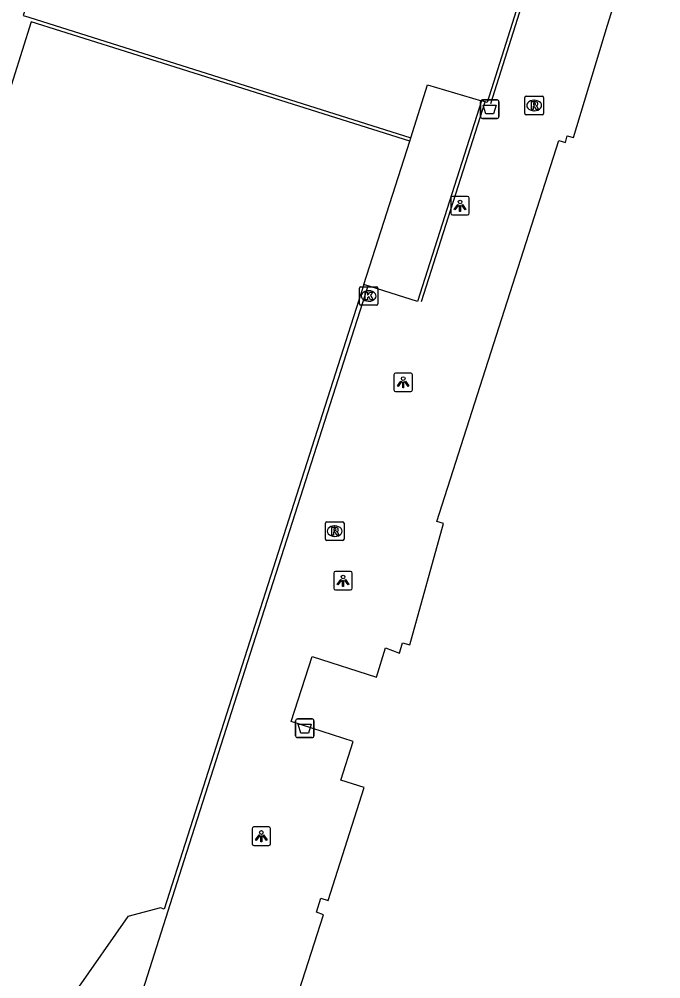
# Model space of a CAD drawing. Extents: x 160676 to 161153, y 383244 to 383713.
# Drawn here: x 161054.2 to 161088.7, y 383385.1 to 383436.8 of the extents above; entities that cross this region are included whole.
import ezdxf

# ---------------------------------------------------------------- set-up
doc = ezdxf.new("R2010")
doc.units = 0
for name, color, linetype in [('IMGEO_Afvalbak', 7, 'Continuous'), ('IMGEO_Kolk', 7, 'Continuous'), ('IMGEO_Lichtpunt', 7, 'Continuous'), ('IMGEO_Lijnafwatering', 7, 'Continuous'), ('IMGEO_Pand', 7, 'Continuous'), ('IMGEO_Rioolput', 7, 'Continuous'), ('IMGEO_Voetpad_gesloten', 7, 'Continuous'), ('IMGEO_Voetpad_open', 7, 'Continuous')]:
    doc.layers.add(name, color=color, linetype=linetype)

msp = doc.modelspace()

# ---------------------------------------------------------------- linework, layer by layer
at = {"layer": 'IMGEO_Afvalbak'}
for p, q in [((161079.007, 383431.541), (161079.007, 383432.341)), ((161079.007, 383432.341), (161079.007, 383431.541)), ((161079.107, 383432.441), (161079.897, 383432.441)), ((161079.897, 383432.441), (161079.107, 383432.441)), ((161079.997, 383432.341), (161079.997, 383431.541)), ((161079.997, 383431.541), (161079.997, 383432.341)), ((161079.897, 383431.441), (161079.107, 383431.441)), ((161079.107, 383431.441), (161079.897, 383431.441)), ((161069.054, 383398.213), (161069.054, 383399.013)), ((161069.054, 383399.013), (161069.054, 383398.213)), ((161069.154, 383399.113), (161069.944, 383399.113)), ((161069.944, 383399.113), (161069.154, 383399.113)), ((161070.044, 383399.013), (161070.044, 383398.213)), ((161070.044, 383398.213), (161070.044, 383399.013)), ((161069.944, 383398.113), (161069.154, 383398.113)), ((161069.154, 383398.113), (161069.944, 383398.113))]:
    msp.add_line(p, q, dxfattribs=at)
for points in [[(161079.15, 383432.155), (161079.854, 383432.155), (161079.705, 383431.685), (161079.299, 383431.685), (161079.15, 383432.155)], [(161069.197, 383398.827), (161069.901, 383398.827), (161069.752, 383398.357), (161069.346, 383398.357), (161069.197, 383398.827)]]:
    msp.add_lwpolyline(points, dxfattribs=at)
for centre, start, end in [((161079.107, 383432.341), 90, 180), ((161079.107, 383432.341), 90, 180), ((161079.897, 383432.341), 0, 90), ((161079.897, 383432.341), 360, 90), ((161079.107, 383431.541), 180, 270), ((161079.107, 383431.541), 180, 270), ((161079.897, 383431.541), 270, 0), ((161079.897, 383431.541), 270, 0), ((161069.154, 383399.013), 90, 180), ((161069.154, 383399.013), 90, 180), ((161069.944, 383399.013), 0, 90), ((161069.944, 383399.013), 360, 90), ((161069.154, 383398.213), 180, 270), ((161069.154, 383398.213), 180, 270), ((161069.944, 383398.213), 270, 0), ((161069.944, 383398.213), 270, 0)]:
    msp.add_arc(centre, 0.1, start, end, dxfattribs=at)
at = {"layer": 'IMGEO_Kolk'}
for p, q in [((161072.487, 383421.458), (161072.487, 383422.31)), ((161072.562, 383422.384), (161073.414, 383422.384)), ((161073.488, 383422.31), (161073.488, 383421.458)), ((161072.975, 383422.164), (161073, 383422.164)), ((161073.414, 383421.384), (161072.562, 383421.384)), ((161072.998, 383421.604), (161072.973, 383421.604))]:
    msp.add_line(p, q, dxfattribs=at)
for points in [[(161072.487, 383421.458), (161072.487, 383422.31)], [(161072.562, 383422.384), (161073.414, 383422.384)], [(161073.488, 383422.31), (161073.488, 383421.458)], [(161072.808, 383422.084), (161072.931, 383422.084), (161072.931, 383421.933), (161073.061, 383422.084), (161073.225, 383422.084), (161073.079, 383421.933), (161073.232, 383421.684), (161073.08, 383421.684), (161072.995, 383421.848), (161072.931, 383421.781), (161072.931, 383421.684), (161072.808, 383421.684), (161072.808, 383422.084)], [(161073.414, 383421.384), (161072.562, 383421.384)]]:
    msp.add_lwpolyline(points, dxfattribs=at)
for centre, start, end in [((161072.564, 383422.308), 91.552, 178.448), ((161072.564, 383422.308), 91.552, 178.448), ((161073.412, 383422.308), 1.552, 88.448), ((161073.412, 383422.308), 1.552, 88.448), ((161072.564, 383421.46), 181.552, 268.448), ((161072.564, 383421.46), 181.552, 268.448), ((161073.412, 383421.46), 271.552, 358.448), ((161073.412, 383421.46), 271.552, 358.448)]:
    msp.add_arc(centre, 0.0765, start, end, dxfattribs=at)
for centre, major_axis, ratio, start_param, end_param in [((161072.974, 383421.884), (-0.387, 0.002), 0.722429, 4.712389, 7.853982), ((161072.999, 383421.884), (-0.39, 0.002), 0.717154, 1.570796, 4.712389)]:
    msp.add_ellipse(centre, major_axis=major_axis, ratio=ratio, start_param=start_param, end_param=end_param, dxfattribs=at)
at = {"layer": 'IMGEO_Lichtpunt'}
for p, q in [((161077.408, 383427.146), (161077.408, 383426.339)), ((161077.408, 383427.146), (161077.408, 383426.339)), ((161078.31, 383427.241), (161077.502, 383427.241)), ((161078.31, 383427.241), (161077.502, 383427.241)), ((161078.404, 383426.339), (161078.404, 383427.146)), ((161078.404, 383426.339), (161078.404, 383427.146)), ((161077.502, 383426.245), (161078.31, 383426.245)), ((161077.502, 383426.245), (161078.31, 383426.245)), ((161074.347, 383417.643), (161074.347, 383416.836)), ((161074.347, 383417.643), (161074.347, 383416.836)), ((161075.249, 383417.738), (161074.441, 383417.738)), ((161075.249, 383417.738), (161074.441, 383417.738)), ((161075.343, 383416.836), (161075.343, 383417.643)), ((161075.343, 383416.836), (161075.343, 383417.643)), ((161074.441, 383416.742), (161075.249, 383416.742)), ((161074.441, 383416.742), (161075.249, 383416.742)), ((161071.113, 383406.959), (161071.113, 383406.152)), ((161071.113, 383406.959), (161071.113, 383406.152)), ((161072.015, 383407.054), (161071.207, 383407.054)), ((161072.015, 383407.054), (161071.207, 383407.054)), ((161072.109, 383406.152), (161072.109, 383406.959)), ((161072.109, 383406.152), (161072.109, 383406.959)), ((161071.207, 383406.058), (161072.015, 383406.058)), ((161071.207, 383406.058), (161072.015, 383406.058)), ((161067.617, 383393.3), (161066.809, 383393.3)), ((161067.617, 383393.3), (161066.809, 383393.3)), ((161066.715, 383393.205), (161066.715, 383392.398)), ((161066.715, 383393.205), (161066.715, 383392.398)), ((161067.711, 383392.398), (161067.711, 383393.205)), ((161067.711, 383392.398), (161067.711, 383393.205)), ((161066.809, 383392.304), (161067.617, 383392.304)), ((161066.809, 383392.304), (161067.617, 383392.304))]:
    msp.add_line(p, q, dxfattribs=at)
for points in [[(161077.782, 383426.81), (161077.821, 383426.782), (161077.633, 383426.52), (161077.595, 383426.547), (161077.782, 383426.81)], [(161077.884, 383426.762), (161077.931, 383426.762), (161077.931, 383426.44), (161077.884, 383426.44), (161077.884, 383426.762)], [(161077.994, 383426.782), (161078.032, 383426.809), (161078.219, 383426.547), (161078.18, 383426.519), (161077.994, 383426.782)], [(161074.721, 383417.307), (161074.76, 383417.279), (161074.572, 383417.017), (161074.534, 383417.044), (161074.721, 383417.307)], [(161074.823, 383417.259), (161074.87, 383417.259), (161074.87, 383416.937), (161074.823, 383416.937), (161074.823, 383417.259)], [(161074.933, 383417.279), (161074.971, 383417.306), (161075.158, 383417.044), (161075.119, 383417.016), (161074.933, 383417.279)], [(161071.487, 383406.623), (161071.526, 383406.595), (161071.338, 383406.333), (161071.3, 383406.36), (161071.487, 383406.623)], [(161071.589, 383406.575), (161071.636, 383406.575), (161071.636, 383406.253), (161071.589, 383406.253), (161071.589, 383406.575)], [(161071.699, 383406.595), (161071.737, 383406.622), (161071.924, 383406.36), (161071.885, 383406.332), (161071.699, 383406.595)], [(161067.089, 383392.869), (161067.128, 383392.841), (161066.94, 383392.579), (161066.902, 383392.606), (161067.089, 383392.869)], [(161067.191, 383392.821), (161067.238, 383392.821), (161067.238, 383392.499), (161067.191, 383392.499), (161067.191, 383392.821)], [(161067.301, 383392.841), (161067.339, 383392.868), (161067.526, 383392.606), (161067.487, 383392.578), (161067.301, 383392.841)]]:
    msp.add_lwpolyline(points, dxfattribs=at)
for centre in [(161077.907, 383426.944), (161074.846, 383417.441), (161071.612, 383406.757), (161067.214, 383393.003)]:
    msp.add_circle(centre, 0.0994, dxfattribs=at)
for centre, start, end in [((161077.502, 383427.146), 90, 180), ((161077.502, 383427.146), 90, 180), ((161078.31, 383427.146), 0, 90), ((161078.31, 383427.146), 0, 90), ((161077.502, 383426.339), 180, 270), ((161077.502, 383426.339), 180, 270), ((161078.31, 383426.339), 270, 0), ((161078.31, 383426.339), 270, 360), ((161074.441, 383417.643), 90, 180), ((161074.441, 383417.643), 90, 180), ((161075.249, 383417.643), 0, 90), ((161075.249, 383417.643), 0, 90), ((161074.441, 383416.836), 180, 270), ((161074.441, 383416.836), 180, 270), ((161075.249, 383416.836), 270, 0), ((161075.249, 383416.836), 270, 360), ((161071.207, 383406.959), 90, 180), ((161071.207, 383406.959), 90, 180), ((161072.015, 383406.959), 0, 90), ((161072.015, 383406.959), 0, 90), ((161071.207, 383406.152), 180, 270), ((161071.207, 383406.152), 180, 270), ((161072.015, 383406.152), 270, 0), ((161072.015, 383406.152), 270, 360), ((161066.809, 383393.205), 90, 180), ((161066.809, 383393.205), 90, 180), ((161067.617, 383393.205), 0, 90), ((161067.617, 383393.205), 0, 90), ((161066.809, 383392.398), 180, 270), ((161066.809, 383392.398), 180, 270), ((161067.617, 383392.398), 270, 0), ((161067.617, 383392.398), 270, 360)]:
    msp.add_arc(centre, 0.0946, start, end, dxfattribs=at)
at = {"layer": 'IMGEO_Lijnafwatering'}
for points in [[(161079.556, 383432.24), (161084.506, 383447.923)], [(161059.617, 383435.13), (161054.833, 383436.641), (161051.429, 383425.846)], [(161075.195, 383430.212), (161059.617, 383435.13)], [(161075.832, 383421.583), (161079.256, 383432.332)], [(161066.777, 383403.1), (161068.012, 383406.968), (161072.955, 383422.439)], [(161060.599, 383383.761), (161063.07, 383391.497), (161066.777, 383403.1)]]:
    msp.add_lwpolyline(points, dxfattribs=at)
at = {"layer": 'IMGEO_Pand'}
for points in [[(161087.625, 383458.471), (161079.365, 383432.3), (161079.256, 383432.332), (161079.064, 383432.389)], [(161068.611, 383382.483), (161070.567, 383388.576), (161070.177, 383388.711), (161070.413, 383389.474), (161070.803, 383389.339), (161072.748, 383395.416), (161071.491, 383395.819), (161072.159, 383397.905), (161068.826, 383398.972), (161069.948, 383402.477), (161073.413, 383401.369), (161073.895, 383402.947), (161074.655, 383402.657), (161074.805, 383403.215), (161075.201, 383403.108), (161077.013, 383409.636), (161076.661, 383409.753), (161083.222, 383430.26), (161083.581, 383430.155), (161083.662, 383430.505), (161084.008, 383430.41), (161085.837, 383436.463), (161092.303, 383457.008)], [(161055.753, 383441.293), (161054.395, 383436.989), (161054.702, 383436.892), (161075.255, 383430.401)], [(161075.255, 383430.401), (161076.159, 383433.252), (161079.064, 383432.389)]]:
    msp.add_lwpolyline(points, dxfattribs=at)
at = {"layer": 'IMGEO_Rioolput'}
for p, q in [((161081.394, 383431.712), (161081.394, 383432.564)), ((161081.469, 383432.638), (161082.321, 383432.638)), ((161082.395, 383432.564), (161082.395, 383431.712)), ((161081.882, 383432.418), (161081.907, 383432.418)), ((161082.321, 383431.638), (161081.469, 383431.638)), ((161081.905, 383431.858), (161081.88, 383431.858)), ((161070.661, 383408.798), (161070.661, 383409.65)), ((161070.736, 383409.724), (161071.588, 383409.724)), ((161071.149, 383409.504), (161071.174, 383409.504)), ((161071.662, 383409.65), (161071.662, 383408.798)), ((161071.172, 383408.944), (161071.147, 383408.944)), ((161071.588, 383408.724), (161070.736, 383408.724))]:
    msp.add_line(p, q, dxfattribs=at)
for points in [[(161081.394, 383431.712), (161081.394, 383432.564)], [(161081.469, 383432.638), (161082.321, 383432.638)], [(161082.395, 383432.564), (161082.395, 383431.712)], [(161081.983, 383432.336), (161081.731, 383432.338), (161081.731, 383431.938)], [(161081.731, 383431.938), (161081.855, 383431.938), (161081.855, 383432.1), (161081.866, 383432.1)], [(161081.909, 383432.257), (161081.855, 383432.257), (161081.855, 383432.176)], [(161081.855, 383432.176), (161081.907, 383432.176)], [(161081.913, 383432.071), (161081.984, 383431.938), (161082.124, 383431.938), (161082.059, 383432.064)], [(161082.321, 383431.638), (161081.469, 383431.638)], [(161070.661, 383408.798), (161070.661, 383409.65)], [(161070.736, 383409.724), (161071.588, 383409.724)], [(161071.25, 383409.422), (161070.998, 383409.424), (161070.998, 383409.024)], [(161071.176, 383409.343), (161071.122, 383409.343), (161071.122, 383409.262)], [(161071.662, 383409.65), (161071.662, 383408.798)], [(161070.998, 383409.024), (161071.122, 383409.024), (161071.122, 383409.186), (161071.133, 383409.186)], [(161071.122, 383409.262), (161071.174, 383409.262)], [(161071.18, 383409.157), (161071.251, 383409.024), (161071.391, 383409.024), (161071.326, 383409.15)], [(161071.588, 383408.724), (161070.736, 383408.724)]]:
    msp.add_lwpolyline(points, dxfattribs=at)
for centre, radius, start, end in [((161081.471, 383432.562), 0.0765, 91.552, 178.448), ((161081.471, 383432.562), 0.0765, 91.552, 178.448), ((161082.319, 383432.562), 0.0765, 1.552, 88.448), ((161082.319, 383432.562), 0.0765, 1.552, 88.448), ((161081.865, 383432.047), 0.0533, 26.0293, 88.6989), ((161081.891, 383432.365), 0.19, 274.7715, 282.9687), ((161081.915, 383432.161), 0.0964, 77.0061, 93.1865), ((161081.929, 383432.218), 0.0378, 276.6634, 79.6772), ((161081.982, 383432.226), 0.109, 350.3612, 89.416), ((161081.98, 383432.226), 0.112, 277.5842, 350.9817), ((161081.964, 383432.011), 0.108, 29.5134, 73.7905), ((161081.471, 383431.714), 0.0765, 181.552, 268.448), ((161081.471, 383431.714), 0.0765, 181.552, 268.448), ((161082.319, 383431.714), 0.0765, 271.552, 358.448), ((161082.319, 383431.714), 0.0765, 271.552, 358.448), ((161070.738, 383409.648), 0.0765, 91.552, 178.448), ((161070.738, 383409.648), 0.0765, 91.552, 178.448), ((161071.182, 383409.247), 0.0964, 77.0061, 93.1865), ((161071.196, 383409.304), 0.0378, 276.6634, 79.6772), ((161071.249, 383409.312), 0.109, 350.3612, 89.416), ((161071.247, 383409.312), 0.112, 277.5842, 350.9817), ((161071.586, 383409.648), 0.0765, 1.552, 88.448), ((161071.586, 383409.648), 0.0765, 1.552, 88.448), ((161070.738, 383408.8), 0.0765, 181.552, 268.448), ((161070.738, 383408.8), 0.0765, 181.552, 268.448), ((161071.132, 383409.133), 0.0533, 26.0293, 88.6989), ((161071.158, 383409.451), 0.19, 274.7715, 282.9687), ((161071.231, 383409.097), 0.108, 29.5134, 73.7905), ((161071.586, 383408.8), 0.0765, 271.552, 358.448), ((161071.586, 383408.8), 0.0765, 271.552, 358.448)]:
    msp.add_arc(centre, radius, start, end, dxfattribs=at)
for centre, major_axis, ratio, start_param, end_param in [((161081.881, 383432.138), (-0.387, 0.002), 0.722429, 4.712389, 7.853982), ((161081.906, 383432.138), (-0.39, 0.002), 0.717154, 1.570796, 4.712389), ((161071.148, 383409.224), (-0.387, 0.002), 0.722429, 4.712389, 7.853982), ((161071.173, 383409.224), (-0.39, 0.002), 0.717154, 1.570796, 4.712389)]:
    msp.add_ellipse(centre, major_axis=major_axis, ratio=ratio, start_param=start_param, end_param=end_param, dxfattribs=at)
at = {"layer": 'IMGEO_Voetpad_gesloten'}
for points in [[(161079.064, 383432.389), (161075.619, 383421.592), (161072.736, 383422.509)], [(161072.736, 383422.509), (161075.195, 383430.212), (161075.255, 383430.401)]]:
    msp.add_lwpolyline(points, dxfattribs=at)
at = {"layer": 'IMGEO_Voetpad_open'}
msp.add_lwpolyline([(161072.736, 383422.509), (161061.981, 383388.875), (161061.791, 383388.956), (161060.03, 383388.472), (161051.68, 383376.521), (161048.527, 383377.888), (161047.628, 383382.235), (161042.897, 383380.639), (161042.849, 383380.891), (161040.41, 383385.625), (161040.28, 383385.878)], dxfattribs=at)

doc.saveas('drawing.dxf')
